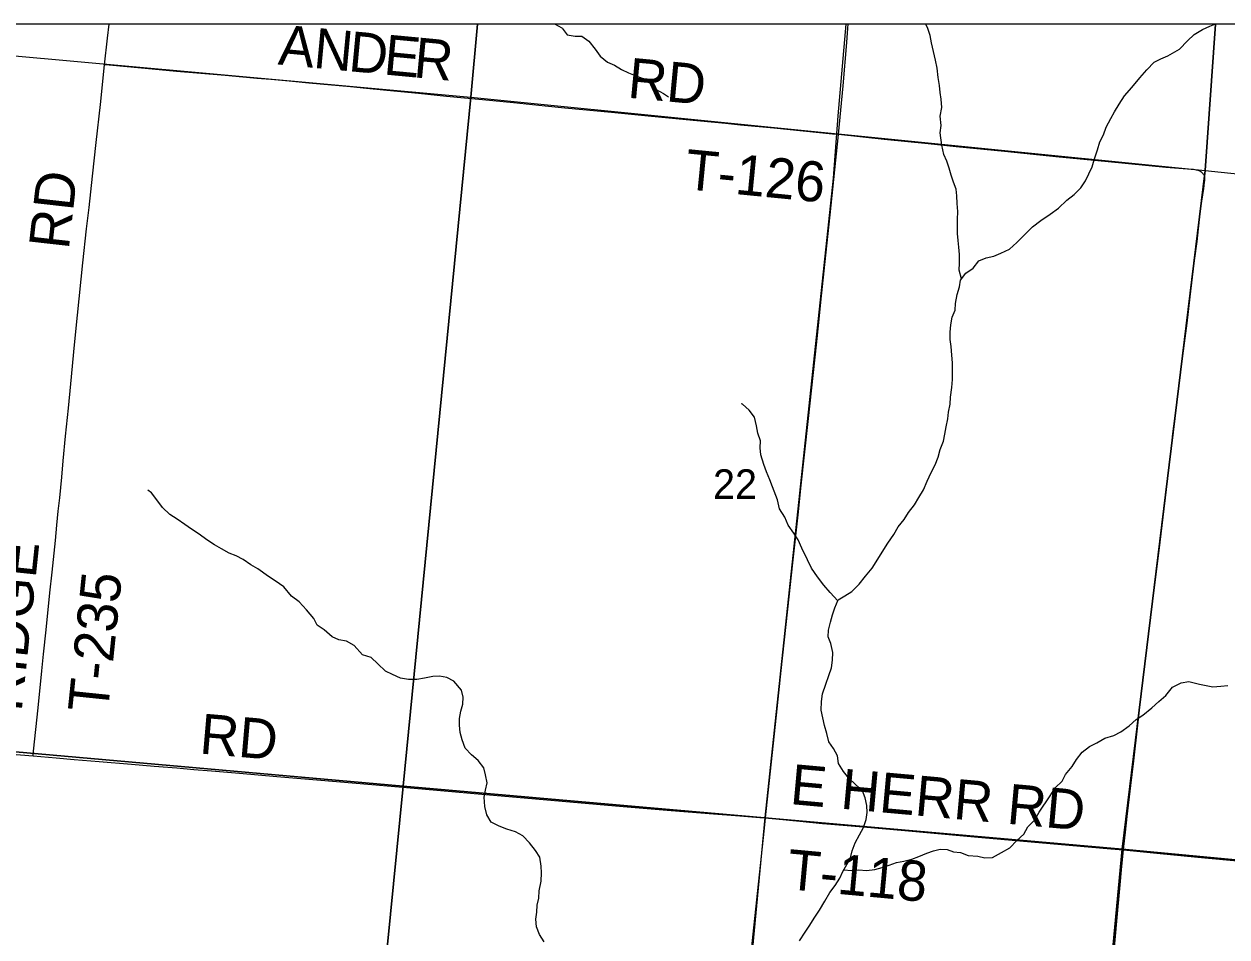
# Model space of a CAD drawing. Extents: x 0 to 1067, y 0 to 440.
# Drawn here: x 801.512 to 803.215, y 356.309 to 357.602 of the extents above; entities that cross this region are included whole.
import ezdxf

# ---------------------------------------------------------------- set-up
doc = ezdxf.new("R2010")
doc.units = 0
for name, color, linetype in [('GM_X_Minor_River', 7, 'Continuous'), ('GM_X_Rail_Line', 7, 'Continuous'), ('GM_X_Section', 7, 'Continuous'), ('GM_X_Section_Text', 7, 'Continuous'), ('GM_X_Township_Road', 7, 'Continuous'), ('GM_X_Township_Road_Text', 7, 'Continuous'), ('GM_X_US_Route', 7, 'Continuous'), ('GM_X_US_Shield', 7, 'Continuous')]:
    doc.layers.add(name, color=color, linetype=linetype)

msp = doc.modelspace()

# ---------------------------------------------------------------- linework, layer by layer
at = {"layer": 'GM_X_Minor_River'}
for points in [[(802.2737, 357.5964), (802.2632, 357.602), (802.263, 357.6021)], [(802.657, 356.7118), (802.6541, 356.7244), (802.6503, 356.7339), (802.6508, 356.7434), (802.6536, 356.7548), (802.6567, 356.765), (802.6598, 356.7749), (802.6645, 356.7866), (802.6741, 356.7922), (802.6837, 356.7982), (802.694, 356.8088), (802.7033, 356.8197), (802.7125, 356.8314), (802.7346, 356.8665), (802.7434, 356.8789), (802.7496, 356.8899), (802.7581, 356.9004), (802.7639, 356.9103), (802.7724, 356.9212), (802.7786, 356.9314), (802.7851, 356.9423), (802.7906, 356.9544), (802.796, 356.9669), (802.8018, 356.9778), (802.8061, 356.9884), (802.8089, 356.9994), (802.8136, 357.0111), (802.8155, 357.021), (802.8172, 357.0316), (802.8199, 357.0426), (802.8208, 357.0524), (802.8232, 357.0638), (802.8237, 357.0736), (802.8253, 357.0873), (802.8265, 357.0986), (802.8263, 357.1127), (802.8264, 357.1221), (802.8253, 357.1332), (802.8243, 357.1453), (802.8229, 357.1552), (802.823, 357.1658), (802.8238, 357.176), (802.8258, 357.187), (802.8301, 357.1968), (802.8306, 357.2063), (802.833, 357.2188), (802.8365, 357.2297), (802.8378, 357.2392), (802.8451, 357.249), (802.8554, 357.2564), (802.8635, 357.2666), (802.8738, 357.271), (802.8849, 357.2732), (802.8948, 357.2773), (802.9071, 357.2832), (802.9175, 357.2926), (802.9274, 357.3027), (802.9397, 357.3147), (802.9512, 357.3237), (802.9647, 357.3327), (802.9762, 357.3413), (802.9881, 357.3525), (802.9988, 357.3604), (803.008, 357.3701), (803.0146, 357.3799), (803.0196, 357.3901), (803.0243, 357.3999), (803.0267, 357.4097), (803.0318, 357.4241), (803.0349, 357.435), (803.0403, 357.4452), (803.0439, 357.4562), (803.0505, 357.4682), (803.0555, 357.4776), (803.0625, 357.4885), (803.0698, 357.5002), (803.0802, 357.5122), (803.0917, 357.5261), (803.1014, 357.537), (803.1117, 357.5479), (803.1213, 357.5527), (803.1313, 357.5572), (803.1477, 357.5665), (803.1589, 357.5781), (803.1685, 357.5871), (803.1803, 357.5942), (803.1907, 357.599), (803.1979, 357.6021)], [(802.8393, 357.2412), (802.8356, 357.2532), (802.8365, 357.2634), (802.8362, 357.2756), (802.8355, 357.2858), (802.8345, 357.2953), (802.8334, 357.3055), (802.8335, 357.3154), (802.8332, 357.3252), (802.8341, 357.3366), (802.8331, 357.3479), (802.8324, 357.3586), (802.8314, 357.3684), (802.828, 357.3783), (802.8247, 357.3878), (802.8217, 357.3977), (802.8184, 357.4079), (802.8143, 357.4174), (802.8114, 357.4303), (802.8089, 357.4481), (802.8101, 357.4584), (802.8091, 357.4716), (802.8111, 357.4837), (802.8101, 357.4955), (802.809, 357.5049), (802.808, 357.5152), (802.8062, 357.5265), (802.8048, 357.5398), (802.8022, 357.5508), (802.7968, 357.5754), (802.7946, 357.5857), (802.7912, 357.5956), (802.7886, 357.6021)], [(802.2737, 357.5964), (802.281, 357.5867), (802.292, 357.5851), (802.3015, 357.585), (802.3117, 357.5777), (802.3204, 357.5663), (802.3275, 357.5567), (802.3381, 357.5479), (802.3476, 357.5437), (802.3578, 357.5379), (802.3676, 357.5329), (802.3771, 357.529), (802.387, 357.5252), (802.3968, 357.5194), (802.4066, 357.5095), (802.4172, 357.5037), (802.4241, 357.4991)], [(802.664, 356.7852), (802.6532, 356.797), (802.6442, 356.8073), (802.6351, 356.8192), (802.6265, 356.8314), (802.6209, 356.8429), (802.613, 356.8597), (802.6078, 356.8715), (802.6018, 356.881), (802.5935, 356.8921), (802.5891, 356.9036), (802.5816, 356.9154), (802.5786, 356.928), (802.5716, 356.9466), (802.5679, 356.9565), (802.563, 356.9676), (802.5593, 356.9782), (802.5549, 356.992), (802.5542, 357.0018), (802.5543, 357.0117), (802.5509, 357.0227), (802.5491, 357.033), (802.5458, 357.0452), (802.5387, 357.0551), (802.5289, 357.0635), (802.527, 357.0639)], [(802.2482, 356.302), (802.2417, 356.3121), (802.2375, 356.3232), (802.2366, 356.3339), (802.2381, 356.3441), (802.2384, 356.3536), (802.2406, 356.3638), (802.2412, 356.3741), (802.2439, 356.3877), (802.2447, 356.3998), (802.2442, 356.4093), (802.2419, 356.4216), (802.2361, 356.4312), (802.2273, 356.4422), (802.2181, 356.4519), (802.2077, 356.4579), (802.1956, 356.4613), (802.1844, 356.4659), (802.1731, 356.4715), (802.167, 356.4816), (802.1643, 356.4938), (802.1632, 356.5068), (802.165, 356.5166), (802.1676, 356.5272), (802.1652, 356.5386), (802.1629, 356.5486), (802.1548, 356.5587), (802.1452, 356.5666), (802.1364, 356.5764), (802.1322, 356.5879), (802.1294, 356.5986), (802.1286, 356.6089), (802.1285, 356.6184), (802.1303, 356.6286), (802.1329, 356.6388), (802.1336, 356.6486), (802.1312, 356.6586), (802.1202, 356.671), (802.1105, 356.6763), (802.1003, 356.6781), (802.0908, 356.6776), (802.0786, 356.6753), (802.0679, 356.6733), (802.0561, 356.6733), (802.0448, 356.6752), (802.0336, 356.6804), (802.0234, 356.6853), (802.0128, 356.6959), (802.0032, 356.7049), (801.9911, 356.7087), (801.9794, 356.7215), (801.9685, 356.7276), (801.9576, 356.7298), (801.9479, 356.7342), (801.9367, 356.7437), (801.9267, 356.7504), (801.9221, 356.7601), (801.9118, 356.7721), (801.9015, 356.7834), (801.8907, 356.7917), (801.8797, 356.8046), (801.8675, 356.8133), (801.8578, 356.8193), (801.8429, 356.8303), (801.8328, 356.836), (801.8221, 356.8435), (801.812, 356.8487), (801.8022, 356.8524), (801.7914, 356.8588), (801.7817, 356.8644), (801.7705, 356.8716), (801.7597, 356.8795), (801.7489, 356.8866), (801.7393, 356.893), (801.7285, 356.9005), (801.7181, 356.9073), (801.7081, 356.9174), (801.7001, 356.9279), (801.6924, 356.938), (801.6872, 356.9419)], [(802.6099, 356.3033), (802.618, 356.3158), (802.6246, 356.3257), (802.6307, 356.3355), (802.6381, 356.3468), (802.6454, 356.3597), (802.6528, 356.3718), (802.6601, 356.3817), (802.667, 356.3919), (802.6709, 356.4013), (802.6767, 356.4116), (802.6818, 356.421), (802.6845, 356.4309), (802.6884, 356.4419), (802.6946, 356.4536), (802.7004, 356.4639), (802.704, 356.4752), (802.7056, 356.4851), (802.7053, 356.495), (802.7027, 356.5057), (802.699, 356.5156), (802.6892, 356.5248), (802.6794, 356.5337), (802.6722, 356.5433), (802.6651, 356.5543), (802.6637, 356.5654), (802.658, 356.5757), (802.6513, 356.5853), (802.6483, 356.5971), (802.645, 356.6085), (802.6406, 356.6299), (802.6411, 356.6424), (802.6424, 356.6531), (802.6471, 356.6671), (802.6514, 356.6792), (802.6549, 356.6902), (802.6565, 356.7008), (802.657, 356.7118)], [(802.6725, 356.4041), (802.6835, 356.4031), (802.6938, 356.4038), (802.7048, 356.4029), (802.7163, 356.4043), (802.7266, 356.4073), (802.7369, 356.4106), (802.7472, 356.4143), (802.7575, 356.4161), (802.7689, 356.4191), (802.7789, 356.4228), (802.79, 356.4276), (802.7995, 356.4306), (802.809, 356.4331), (802.8186, 356.4327), (802.828, 356.4292), (802.8379, 356.4283), (802.8486, 356.4244), (802.8623, 356.4231), (802.8721, 356.4208), (802.8828, 356.4214), (802.8958, 356.4285), (802.9073, 356.4349), (802.9173, 356.4454), (802.9273, 356.4545), (802.9331, 356.4647), (802.9427, 356.4745), (802.9492, 356.4858), (802.9647, 356.5085), (802.9716, 356.5199), (802.9816, 356.5293), (802.9863, 356.5391), (802.9959, 356.5501), (803.0017, 356.5603), (803.0098, 356.5705), (803.0201, 356.5787), (803.0309, 356.5839), (803.042, 356.5903), (803.0546, 356.5944), (803.0649, 356.5996), (803.0764, 356.6078), (803.0864, 356.6169), (803.0959, 356.6232), (803.1086, 356.6334), (803.1186, 356.6424), (803.1285, 356.6507), (803.1378, 356.6628), (803.15, 356.6687), (803.1611, 356.6705), (803.1759, 356.667), (803.1949, 356.6633), (803.2063, 356.664), (803.2163, 356.665)]]:
    msp.add_lwpolyline(points, dxfattribs=at)
at = {"layer": 'GM_X_Rail_Line'}
msp.add_lwpolyline([(802.2568, 353.3753), (802.2686, 353.4388), (802.2775, 353.5048), (802.3214, 353.8784), (802.3514, 354.1458), (802.3864, 354.4639), (802.4092, 354.7535), (802.4654, 355.4621), (802.5612, 356.4781), (802.6578, 357.3836), (802.6646, 357.4719), (802.676, 357.6021)], dxfattribs=at)
at = {"layer": 'GM_X_Section'}
for points in [[(802.1444, 357.4983), (802.0488, 356.5225), (800.9985, 356.6154), (801.1031, 357.5929)], [(802.1444, 357.4983), (803.1843, 357.3948), (803.0664, 356.4332), (802.0488, 356.5225)], [(804.224, 357.2865), (804.1217, 356.3334), (803.0664, 356.4332), (803.1843, 357.3948)], [(800.9985, 356.6154), (802.0488, 356.5225), (801.949, 355.5154), (800.8971, 355.6038)], [(803.0664, 356.4332), (802.9708, 355.4138), (801.949, 355.5154), (802.0488, 356.5225)], [(803.0664, 356.4332), (804.1217, 356.3334), (804.0106, 355.307), (802.9708, 355.4138)]]:
    msp.add_lwpolyline(points, close=True, dxfattribs=at)
at = {"layer": 'GM_X_Township_Road'}
for points in [[(804.8401, 353.205), (804.8401, 357.6021), (800.0635, 357.6021)], [(801.6258, 357.5444), (801.6301, 357.5819), (801.6323, 357.6021)], [(801.5246, 356.5652), (801.5253, 356.5721), (801.5317, 356.6333), (801.5373, 356.6858), (801.5396, 356.7093), (801.5433, 356.7439), (801.5486, 356.7965), (801.5517, 356.8255), (801.5563, 356.8706), (801.5583, 356.8922), (801.5604, 356.912), (801.5625, 356.9311), (801.5653, 356.9602), (801.5675, 356.9831), (801.5708, 357.0184), (801.5747, 357.0579), (801.5782, 357.0926), (801.5835, 357.1476), (801.5877, 357.1896), (801.5953, 357.2639), (801.6003, 357.3118), (801.6039, 357.342), (801.6088, 357.3867), (801.6139, 357.4343), (801.6199, 357.488), (801.6258, 357.5444)], [(802.6649, 357.4454), (802.6567, 357.4462), (802.5733, 357.4545), (802.5263, 357.459), (802.5052, 357.4611), (802.4495, 357.4663), (802.3957, 357.4714), (802.3438, 357.4766), (802.2776, 357.4831), (802.2498, 357.4859), (802.2047, 357.4903), (802.1608, 357.4947), (802.1101, 357.4996), (802.0705, 357.5035), (802.0254, 357.5079), (801.992, 357.5112), (801.974, 357.513), (801.9153, 357.5185), (801.8874, 357.521), (801.8614, 357.5233), (801.8416, 357.525), (801.8218, 357.5268), (801.7964, 357.5291), (801.7278, 357.5348), (801.6783, 357.5396), (801.6322, 357.5438), (801.6258, 357.5444)], [(803.0686, 356.432), (803.0691, 356.4369), (803.0712, 356.4573), (803.0735, 356.4795), (803.0788, 356.5233), (803.0829, 356.5585), (803.0882, 356.6048), (803.0911, 356.6301), (803.0962, 356.6752), (803.103, 356.73), (803.1082, 356.7701), (803.1146, 356.8225), (803.1202, 356.8681), (803.1244, 356.9033), (803.1293, 356.9427), (803.1319, 356.9637), (803.1345, 356.9859), (803.1384, 357.0216), (803.141, 357.0433), (803.1454, 357.0762), (803.1483, 357.0988), (803.155, 357.15), (803.1584, 357.1781), (803.1628, 357.2157), (803.1662, 357.2434), (803.1692, 357.2669), (803.1726, 357.2942), (803.1759, 357.3254), (803.1775, 357.3384), (803.1793, 357.3512), (803.1821, 357.3692), (803.1833, 357.3783), (803.1835, 357.3802), (803.1836, 357.3818), (803.1836, 357.3831), (803.1835, 357.3843), (803.1834, 357.3854), (803.1831, 357.3864), (803.1829, 357.3872), (803.1825, 357.3879), (803.1819, 357.3889), (803.1812, 357.3899), (803.1804, 357.3908), (803.1797, 357.3915), (803.1788, 357.3922), (803.1779, 357.3928), (803.1767, 357.3935), (803.1754, 357.394), (803.1743, 357.3945), (803.1726, 357.3949), (803.1711, 357.3953), (803.1693, 357.3955), (803.1676, 357.3958), (803.1643, 357.3961), (803.1592, 357.3965), (803.1283, 357.399), (803.1092, 357.4008), (803.0708, 357.4043), (803.0467, 357.4067), (802.9775, 357.4137), (802.9002, 357.4213), (802.8315, 357.4282), (802.792, 357.4322), (802.7296, 357.4387), (802.6649, 357.4454)], [(800.5047, 356.6515), (800.5122, 356.6508), (800.6465, 356.6393), (800.7183, 356.6329), (800.8242, 356.6241), (800.8762, 356.6198), (800.9486, 356.6134), (800.9931, 356.6095), (801.0625, 356.6042), (801.1176, 356.5993), (801.1826, 356.5938), (801.2333, 356.5896), (801.3476, 356.5796), (801.428, 356.5736), (801.4645, 356.5703), (801.5246, 356.5652)], [(801.5246, 356.5652), (801.5573, 356.5624), (801.5827, 356.5603), (801.618, 356.5575), (801.6638, 356.5537), (801.696, 356.5508), (801.7282, 356.5482), (801.7523, 356.5462), (801.7771, 356.5441), (801.8167, 356.5408), (801.8699, 356.5362), (801.9263, 356.5314), (802.0042, 356.5246), (802.0803, 356.5181), (802.144, 356.5124), (802.2362, 356.5045), (802.36, 356.4937), (802.428, 356.4879), (802.4881, 356.4833), (802.5253, 356.4805), (802.5536, 356.4781), (802.5618, 356.4774)], [(802.5618, 356.4774), (802.61, 356.4728), (802.6422, 356.4697), (802.6428, 356.4696), (802.6999, 356.4647), (802.759, 356.4595), (802.8679, 356.4498), (802.9917, 356.439), (803.0505, 356.4337), (803.0686, 356.432)], [(803.0546, 356.2835), (803.059, 356.3311), (803.0631, 356.3775), (803.0662, 356.4091), (803.0686, 356.432)], [(803.0686, 356.432), (803.1204, 356.4272), (803.1835, 356.421), (803.2299, 356.4167), (803.2911, 356.4108), (803.436, 356.396), (803.4762, 356.3919), (803.5766, 356.3812), (803.5978, 356.3789)]]:
    msp.add_lwpolyline(points, dxfattribs=at)
at = {"layer": 'GM_X_US_Route'}
msp.add_lwpolyline([(802.5391, 356.2642), (802.5546, 356.4099), (802.5603, 356.4631), (802.5618, 356.4774), (802.5702, 356.5569), (802.5773, 356.6231), (802.584, 356.6862), (802.5951, 356.7906), (802.6004, 356.8387), (802.6082, 356.911), (802.6122, 356.9487), (802.6224, 357.0432), (802.6336, 357.1476), (802.637, 357.1791), (802.64, 357.2082), (802.6449, 357.2526), (802.6532, 357.3317), (802.6649, 357.4454), (802.6715, 357.5145), (802.6769, 357.576), (802.6783, 357.5964), (802.6788, 357.6021)], dxfattribs=at)
at = {"layer": 'GM_X_US_Shield'}
for points in [[(802.1539, 357.6021), (801.1042, 357.6021), (801.1031, 357.5929), (802.1444, 357.4983)], [(803.1989, 357.6021), (802.1539, 357.6021), (802.1444, 357.4983), (803.1843, 357.3948)], [(804.2578, 357.6021), (803.1989, 357.6021), (803.1843, 357.3948), (804.224, 357.2865)]]:
    msp.add_lwpolyline(points, close=True, dxfattribs=at)

# ---------------------------------------------------------------- texts
at = {"layer": 'GM_X_Section_Text'}
msp.add_text('22', height=0.04186, rotation=0, dxfattribs=at).set_placement((802.4873, 356.9294))
at = {"layer": 'GM_X_Township_Road_Text'}
for s, height, rotation, p in [('A', 0.0568, 354.6049, (801.8705, 357.5449)), ('N', 0.0568, 354.6008, (801.9203, 357.5402)), ('D', 0.0568, 354.6029, (801.97, 357.5355)), ('E', 0.0568, 354.6007, (802.0198, 357.5308)), ('R', 0.0568, 354.5904, (802.0621, 357.5268)), ('RD', 0.05682, 354.5823, (802.3652, 357.4979)), ('T-126', 0.05682, 354.4276, (802.4459, 357.3684)), ('RD', 0.05682, 83.6073, (801.5751, 357.2815)), ('RIDGE', 0.05682, 84.001, (801.5084, 356.6272)), ('T-235', 0.05682, 84.123, (801.6304, 356.6251)), ('RD', 0.05682, 355.0738, (801.7592, 356.5688)), ('E HERR RD', 0.05682, 354.8178, (802.5952, 356.4972)), ('T-118', 0.05682, 354.6819, (802.5905, 356.3767))]:
    msp.add_text(s, height=height, rotation=rotation, dxfattribs=at).set_placement(p)

doc.saveas('drawing.dxf')
